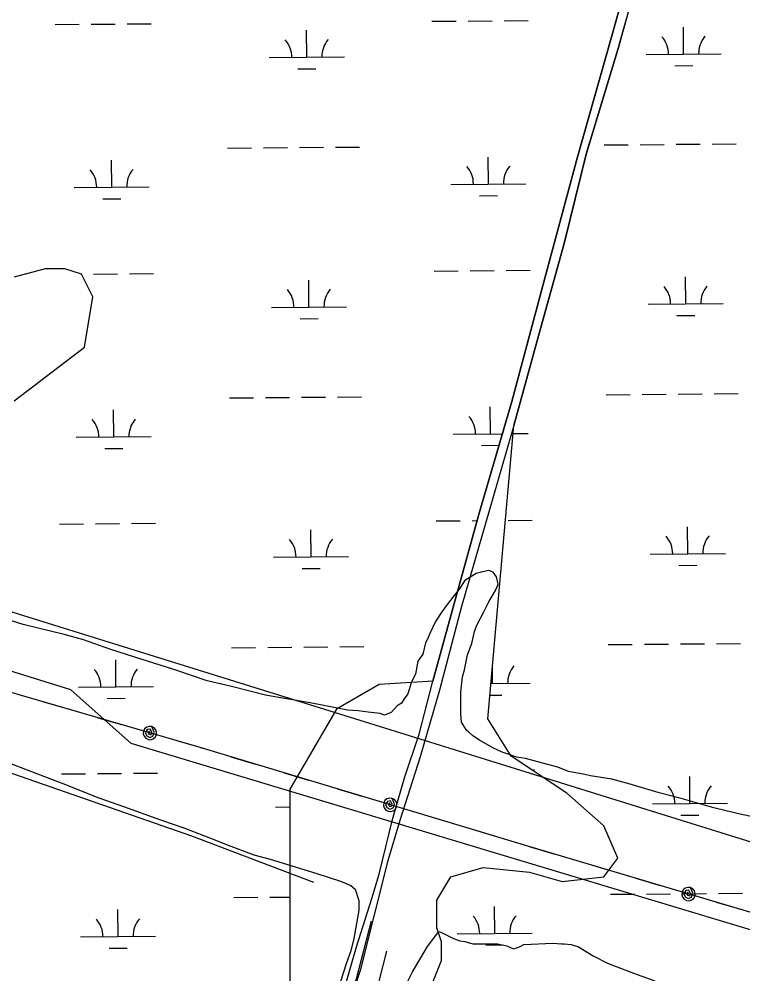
# Model space of a CAD drawing. Extents: x 3567028 to 3605064, y 510945 to 536587.
# Drawn here: x 3590572 to 3591537, y 531015 to 532286 of the extents above; entities that cross this region are included whole.
import ezdxf

# ---------------------------------------------------------------- set-up
doc = ezdxf.new("R2010")
doc.units = 0
for name, color, linetype in [('V-ROAD-CNTR', 7, 'Continuous'), ('V-SITE-VEGE', 7, 'Continuous'), ('V-TOPO-SHOR', 7, 'Continuous'), ('V-UTIL-LINE', 7, 'Continuous'), ('V-WETL-SWMP', 7, 'Continuous')]:
    doc.layers.add(name, color=color, linetype=linetype)

msp = doc.modelspace()

# ---------------------------------------------------------------- linework, layer by layer
at = {"layer": 'V-ROAD-CNTR'}
msp.add_line((3591018.9, 530996.2), (3591041.7, 531085.4), dxfattribs=at)
for points in [[(3589485.6, 531622.8), (3589571.1, 531594), (3589893.7, 531497.1), (3590122.7, 531429.9), (3590454.8, 531319.5), (3590802.1, 531198.4), (3590964.4, 531136.8)], [(3591037.1, 530948.3), (3591041.4, 530963.4), (3591062.4, 531045.1)]]:
    msp.add_lwpolyline(points, dxfattribs=at)
at = {"layer": 'V-SITE-VEGE'}
for p, q in [((3591187.8, 531549.9), (3591181.1, 531548.1)), ((3591198.1, 531551.8), (3591187.8, 531549.9)), ((3591203.8, 531549.9), (3591198.1, 531551.8)), ((3591208.5, 531543.3), (3591203.8, 531549.9)), ((3591166, 531538.6), (3591158.4, 531527.3)), ((3591181.1, 531548.1), (3591166, 531538.6)), ((3591210.4, 531533.8), (3591208.5, 531543.3)), ((3591158.4, 531527.3), (3591145.2, 531510.3)), ((3591198.1, 531510.3), (3591207.5, 531526.3)), ((3591207.5, 531526.3), (3591210.4, 531533.8)), ((3591145.2, 531510.3), (3591135.7, 531497.1)), ((3591191.4, 531497), (3591198.1, 531510.3)), ((3590577.6, 531480.2), (3590537, 531492.5)), ((3591135.7, 531497.1), (3591127.2, 531483.9)), ((3591182, 531479.1), (3591191.4, 531497)), ((3590632.3, 531466.9), (3590577.6, 531480.2)), ((3591127.2, 531483.9), (3591119.6, 531467.9)), ((3591179.1, 531470.6), (3591182, 531479.1)), ((3590656.9, 531460.2), (3590632.3, 531466.9)), ((3591116.8, 531461.3), (3591113.9, 531455.6)), ((3591119.6, 531467.9), (3591116.8, 531461.3)), ((3591175.3, 531454.6), (3591179.1, 531470.6)), ((3590694.6, 531446.9), (3590656.9, 531460.2)), ((3591113.9, 531455.6), (3591110.1, 531440.5)), ((3591169.6, 531439.5), (3591175.3, 531454.6)), ((3590726.7, 531436.5), (3590694.6, 531446.9)), ((3590778.6, 531420.3), (3590726.7, 531436.5)), ((3591110.1, 531440.5), (3591103.5, 531431.1)), ((3591165.8, 531419.7), (3591169.6, 531439.5)), ((3591103.5, 531431.1), (3591100.6, 531414.1)), ((3590823, 531405.1), (3590778.6, 531420.3)), ((3591100.6, 531414.1), (3591095, 531403.7)), ((3591161, 531390.4), (3591163, 531410.2)), ((3591163, 531410.2), (3591165.8, 531419.7)), ((3590855.1, 531397.5), (3590823, 531405.1)), ((3590900.4, 531386.1), (3590855.1, 531397.5)), ((3591095, 531403.7), (3591090.2, 531387.7)), ((3590925.9, 531381.4), (3590900.4, 531386.1)), ((3591090.2, 531387.7), (3591085.5, 531381.1)), ((3591161, 531361.1), (3591161, 531390.4)), ((3590959.9, 531375.6), (3590925.9, 531381.4)), ((3590980.6, 531371.8), (3590959.9, 531375.6)), ((3591009.9, 531366.1), (3590980.6, 531371.8)), ((3591076, 531371.6), (3591068.4, 531363.2)), ((3591081.7, 531375.4), (3591076, 531371.6)), ((3591085.5, 531381.1), (3591081.7, 531375.4)), ((3591024.1, 531365.1), (3591009.9, 531366.1)), ((3591037.3, 531363.2), (3591024.1, 531365.1)), ((3591053.3, 531361.3), (3591037.3, 531363.2)), ((3591059, 531359.4), (3591053.3, 531361.3)), ((3591064.7, 531361.3), (3591059, 531359.4)), ((3591068.4, 531363.2), (3591064.7, 531361.3)), ((3591161.9, 531349.8), (3591161, 531361.1)), ((3591168.5, 531339.4), (3591161.9, 531349.8)), ((3591171.3, 531336.5), (3591168.5, 531339.4)), ((3591177, 531331.8), (3591171.3, 531336.5)), ((3591185.5, 531326.1), (3591177, 531331.8)), ((3591203.4, 531315.7), (3591185.5, 531326.1)), ((3591215.7, 531310), (3591203.4, 531315.7)), ((3591235.5, 531303.4), (3591215.7, 531310)), ((3591246.8, 531301.5), (3591235.5, 531303.4)), ((3591275.1, 531293.9), (3591246.8, 531301.5)), ((3591290.2, 531290.1), (3591275.1, 531293.9)), ((3591304.4, 531284.4), (3591290.2, 531290.1)), ((3591326.1, 531280.5), (3591304.4, 531284.4)), ((3591333.7, 531278.6), (3591326.1, 531280.5)), ((3591362, 531273.9), (3591333.7, 531278.6)), ((3591386.5, 531267.2), (3591362, 531273.9)), ((3591425.2, 531255.8), (3591386.5, 531267.2)), ((3591454.5, 531248.2), (3591425.2, 531255.8)), ((3591497.9, 531235.9), (3591454.5, 531248.2)), ((3591529.1, 531228.2), (3591497.9, 531235.9)), ((3591574.4, 531218.7), (3591529.1, 531228.2))]:
    msp.add_line(p, q, dxfattribs=at)
for points in [[(3590549.2, 531299.5), (3590630.4, 531268.2), (3590678.5, 531249.2), (3590711.6, 531237.8), (3590760.6, 531219.8), (3590791.8, 531209.4), (3590833.3, 531193.2), (3590847.5, 531187.6), (3590885.2, 531173.3), (3590906.9, 531167.6), (3590969.2, 531148.6), (3591000.4, 531138.2), (3591014.5, 531132.5), (3591020.2, 531127.8), (3591024.9, 531112.6), (3591024.9, 531099.4), (3591018.2, 531061.7), (3591014.4, 531045.6), (3591008.7, 531029.6), (3591000.1, 531003.1)], [(3591089.7, 531004.2), (3591096.4, 531017.4), (3591107.7, 531036.3), (3591116.3, 531051.4), (3591131.4, 531071.2), (3591134.2, 531070.2), (3591151.2, 531061.7)], [(3591151.2, 531061.7), (3591159.7, 531058.8), (3591166.3, 531057.9), (3591176.7, 531055), (3591209.8, 531055), (3591222, 531052.1), (3591227.7, 531049.3), (3591231.5, 531048.3), (3591240, 531051.1), (3591244.7, 531054), (3591283.4, 531055.8), (3591294.8, 531054.8), (3591298.5, 531054.8), (3591308, 531053.8), (3591317.4, 531051), (3591337.2, 531038.7), (3591356.1, 531029.2), (3591391, 531015.9), (3591419.3, 531005.5)]]:
    msp.add_lwpolyline(points, dxfattribs=at)
at = {"layer": 'V-TOPO-SHOR'}
for points in [[(3591422.4, 532436), (3591370.6, 532247), (3591327.6, 532106.5), (3591298.3, 531987.3), (3591266.4, 531872.4), (3591231.3, 531745), (3591161.5, 531504.1), (3591132.4, 531392.5), (3591106.7, 531303.9), (3591079.6, 531218.9), (3591063, 531164.2), (3591026.8, 531019.4), (3591003.6, 530949.5)], [(3590990.9, 530942.9), (3591022, 531050.9), (3591042.3, 531115.2), (3591052.1, 531147.7), (3591069.9, 531220.5), (3591085.8, 531275.9), (3591105.3, 531333.9), (3591123.7, 531404.6), (3591149.5, 531498.1), (3591185.4, 531628.3), (3591228.6, 531777.1), (3591274.4, 531948.1), (3591315.6, 532101.2), (3591362, 532263.9), (3591403.8, 532414.1)]]:
    msp.add_lwpolyline(points, dxfattribs=at)
at = {"layer": 'V-UTIL-LINE'}
for points in [[(3591245.7, 531186.1), (3590813.4, 531316.1), (3589953.9, 531566.2), (3589097.9, 531821.9), (3588271.3, 532086.7), (3587446.8, 532354.7), (3587034.4, 532494.7), (3586632.9, 532635.5), (3586214.3, 532773.2), (3585910.4, 533054), (3585734.4, 533425.4), (3585548.5, 533821), (3585363.4, 534224.7), (3585184.1, 534603.2), (3585160.3, 534653.3)], [(3596327.8, 519244.7), (3596555.7, 520553.5), (3596608.7, 520856.4), (3596642.8, 521383.2), (3596692.8, 522850), (3596727.6, 524403.4), (3596836.4, 524401.6), (3596810.3, 524627.5), (3596703.2, 525545), (3596437.4, 527490.4), (3596297.3, 528599.7), (3596136.1, 529068.6), (3595798.6, 529823.1), (3595723.9, 529790.6), (3593807.5, 530393.4), (3590721.5, 531321.4), (3590641.1, 531392.9), (3586481.9, 532688.7), (3586460.6, 532628.9), (3586412.1, 532650), (3586126, 532775.2), (3585921.6, 532944.8), (3585269.7, 534343.3), (3585128.3, 534649.8)], [(3585262.9, 534651), (3586025.6, 533001.3), (3586128.2, 532876.5), (3589487.5, 531831.1), (3594583.8, 530246.2), (3594630.3, 530174.4), (3594544.4, 526966.9), (3594544.4, 526966.2), (3594533.5, 526554.8), (3594478.7, 524510.1), (3594531.7, 524441.6), (3594542.5, 524391.4), (3594726.3, 524375.6), (3594242.1, 521684.3), (3594146, 521331.8), (3594061.4, 521334.5), (3594004.2, 521248), (3593910.4, 521193.7), (3593722.3, 520581), (3593792.3, 520296.6)], [(3590638.1, 531367.1), (3590605.5, 531376.6)], [(3590709.2, 531346.4), (3590676.5, 531355.9)], [(3590746.6, 531335.5), (3590745.7, 531338.2), (3590744.3, 531336.3), (3590745.3, 531333.8), (3590748.2, 531333.3), (3590749.3, 531336.5), (3590747.1, 531340.6), (3590742.9, 531340), (3590740.3, 531335.9), (3590742.3, 531331.8), (3590746.3, 531329.6), (3590750.7, 531331.5), (3590752.5, 531336.7), (3590749.2, 531344.1), (3590745.7, 531344.4), (3590742.3, 531343.4), (3590739.6, 531341.1), (3590738, 531338), (3590737.7, 531334.5), (3590738.8, 531331.2), (3590741, 531328.5), (3590744.1, 531326.8), (3590747.6, 531326.5), (3590751, 531327.6), (3590753.7, 531329.9), (3590755.3, 531333), (3590755.6, 531336.5), (3590754.5, 531339.8), (3590752.3, 531342.5), (3590749.2, 531344.1)], [(3590816.7, 531315.1), (3590813.4, 531316.1), (3590784.1, 531324.6)], [(3590887.6, 531293.8), (3590855, 531303.5)], [(3590958.5, 531272.5), (3590925.9, 531282.2)], [(3591029.3, 531251.1), (3590996.8, 531260.9)], [(3591066.7, 531239.9), (3591065.8, 531242.7), (3591064.4, 531240.8), (3591065.3, 531238.2), (3591068.2, 531237.7), (3591069.3, 531240.9), (3591067.2, 531245.1), (3591063, 531244.5), (3591060.4, 531240.4), (3591062.3, 531236.2), (3591066.2, 531234), (3591070.7, 531235.9), (3591072.6, 531241.1), (3591069.3, 531248.5), (3591065.8, 531248.9), (3591062.4, 531247.8), (3591059.7, 531245.6), (3591058.1, 531242.5), (3591057.7, 531239), (3591058.7, 531235.7), (3591061, 531232.9), (3591064.1, 531231.3), (3591067.6, 531231), (3591070.9, 531232), (3591073.6, 531234.2), (3591075.3, 531237.3), (3591075.6, 531240.8), (3591074.6, 531244.2), (3591072.4, 531246.9), (3591069.3, 531248.5)], [(3591136.6, 531218.9), (3591104, 531228.7)], [(3591207.4, 531197.6), (3591174.9, 531207.4)], [(3593289, 527030.4), (3593351.9, 527580.1), (3593411.9, 527984.8), (3593469.8, 528404.4), (3593516.6, 528807.1), (3593573.4, 529200), (3593783.6, 530442), (3593307, 530576.5), (3592877.9, 530706.4), (3592453.5, 530827.9), (3592087.6, 530933.1), (3591656.3, 531063.9), (3591245.7, 531186.1)], [(3591285, 531174.4), (3591252.4, 531184.1)], [(3591355.9, 531153.3), (3591323.3, 531163)], [(3591426.8, 531132.2), (3591394.2, 531141.9)], [(3591464.2, 531121.1), (3591463.3, 531123.8), (3591461.9, 531121.9), (3591462.8, 531119.4), (3591465.7, 531118.8), (3591466.8, 531122), (3591464.7, 531126.2), (3591460.5, 531125.6), (3591457.9, 531121.5), (3591459.9, 531117.4), (3591463.8, 531115.2), (3591468.2, 531117.1), (3591470.1, 531122.3), (3591466.8, 531129.7), (3591463.3, 531130), (3591459.9, 531129), (3591457.2, 531126.7), (3591455.6, 531123.6), (3591455.2, 531120.1), (3591456.3, 531116.8), (3591458.5, 531114.1), (3591461.6, 531112.4), (3591465.1, 531112.1), (3591468.5, 531113.2), (3591471.2, 531115.4), (3591472.8, 531118.5), (3591473.2, 531122), (3591472.1, 531125.4), (3591469.9, 531128.1), (3591466.8, 531129.7)], [(3591534.2, 531100.3), (3591501.6, 531109.9)]]:
    msp.add_lwpolyline(points, dxfattribs=at)
at = {"layer": 'V-WETL-SWMP'}
for p, q in [((3591370.6, 532247), (3591422.5, 532436)), ((3590620.5, 532279), (3590652.5, 532279.3)), ((3590668.5, 532279.4), (3590700.5, 532279.7)), ((3590716.5, 532279.8), (3590748.5, 532280.1)), ((3591122.4, 532283.3), (3591154.4, 532283.5)), ((3591170.4, 532283.7), (3591202.4, 532283.9)), ((3591218.4, 532284.1), (3591250.4, 532284.3)), ((3591457.6, 532239.6), (3591457.3, 532275.6)), ((3590955.7, 532235.4), (3590955.4, 532271.4)), ((3591327.6, 532106.5), (3591370.6, 532247)), ((3591407.6, 532239.2), (3591507.6, 532240)), ((3590905.7, 532235), (3591005.7, 532235.8)), ((3591445.7, 532224.1), (3591469.7, 532224.3)), ((3590943.8, 532219.9), (3590967.8, 532220.1)), ((3590849.9, 532114.5), (3590881.9, 532114.7)), ((3590897.9, 532114.9), (3590929.9, 532115.1)), ((3590945.9, 532115.3), (3590977.9, 532115.5)), ((3590993.9, 532115.7), (3591025.9, 532115.9)), ((3591351.7, 532118.6), (3591383.7, 532118.9)), ((3591399.7, 532119), (3591431.7, 532119.3)), ((3591447.7, 532119.5), (3591479.7, 532119.7)), ((3591495.7, 532119.9), (3591527.7, 532120.1)), ((3590695.7, 532062.4), (3590695.4, 532098.4)), ((3591197.6, 532066.6), (3591197.3, 532102.6)), ((3591298.3, 531987.3), (3591327.6, 532106.5)), ((3590645.7, 532062), (3590745.7, 532062.8)), ((3591147.6, 532066.2), (3591247.6, 532067.1)), ((3590683.8, 532046.9), (3590707.8, 532047.1)), ((3591185.7, 532051.1), (3591209.7, 532051.3)), ((3591266.4, 531872.4), (3591298.3, 531987.3)), ((3590654.9, 531946.6), (3590655.3, 531946.6)), ((3590671.3, 531946.8), (3590703.3, 531947)), ((3590719.3, 531947.2), (3590751.3, 531947.4)), ((3591125.2, 531950.6), (3591157.2, 531950.9)), ((3591173.2, 531951), (3591205.2, 531951.3)), ((3591221.2, 531951.4), (3591253.2, 531951.7)), ((3590958.5, 531902.8), (3590958.2, 531938.8)), ((3591460.4, 531906.9), (3591460.1, 531942.9)), ((3591410.4, 531906.5), (3591510.4, 531907.4)), ((3590908.5, 531902.3), (3591008.5, 531903.2)), ((3590946.6, 531887.2), (3590970.6, 531887.4)), ((3591448.5, 531891.4), (3591472.5, 531891.6)), ((3591231.3, 531745), (3591266.4, 531872.4)), ((3590852.7, 531781.8), (3590884.7, 531782.1)), ((3590900.7, 531782.2), (3590932.7, 531782.5)), ((3590948.7, 531782.6), (3590980.7, 531782.9)), ((3590996.7, 531783), (3591028.7, 531783.3)), ((3591354.5, 531786), (3591386.5, 531786.2)), ((3591402.5, 531786.4), (3591434.5, 531786.7)), ((3591450.5, 531786.8), (3591482.5, 531787.1)), ((3591498.5, 531787.2), (3591530.5, 531787.5)), ((3590698.5, 531729.8), (3590698.2, 531765.8)), ((3591200.4, 531734), (3591200.1, 531770)), ((3591196.9, 531354.2), (3591231.3, 531745)), ((3590648.5, 531729.3), (3590748.5, 531730.2)), ((3591150.4, 531733.6), (3591216.1, 531734.1)), ((3591230.4, 531734.2), (3591250.4, 531734.4)), ((3591188.5, 531718.5), (3591211.6, 531718.7)), ((3590686.7, 531714.2), (3590710.7, 531714.4)), ((3590626.1, 531613.7), (3590658.1, 531614)), ((3590674.1, 531614.1), (3590706.1, 531614.4)), ((3590722.1, 531614.5), (3590754.1, 531614.8)), ((3591128, 531617.9), (3591160, 531618.2)), ((3591176, 531618.3), (3591182.6, 531618.4)), ((3591223.9, 531618.7), (3591255.9, 531619)), ((3590961.3, 531570.1), (3590961, 531606.1)), ((3591463.2, 531574.3), (3591462.9, 531610.3)), ((3590911.3, 531569.7), (3591011.3, 531570.5)), ((3591413.2, 531573.9), (3591513.2, 531574.7)), ((3590949.4, 531554.6), (3590973.4, 531554.8)), ((3591451.3, 531558.8), (3591475.3, 531559)), ((3590855.5, 531449.1), (3590887.5, 531449.4)), ((3590903.5, 531449.5), (3590935.5, 531449.8)), ((3590951.5, 531449.9), (3590983.5, 531450.2)), ((3590999.5, 531450.4), (3591031.5, 531450.6)), ((3591357.3, 531453.3), (3591389.3, 531453.6)), ((3591405.3, 531453.7), (3591437.3, 531454)), ((3591453.3, 531454.1), (3591485.3, 531454.4)), ((3591501.3, 531454.5), (3591533.3, 531454.8)), ((3590701.3, 531397.1), (3590701, 531433.1)), ((3591203.2, 531401.3), (3591203, 531423.7)), ((3590651.3, 531396.7), (3590751.3, 531397.5)), ((3591201, 531401.3), (3591253.2, 531401.7)), ((3591199.7, 531385.8), (3591215.3, 531385.9)), ((3590689.5, 531381.6), (3590713.5, 531381.8)), ((3591227.8, 531304.7), (3591196.9, 531354.2)), ((3591302, 531255.3), (3591227.8, 531304.7)), ((3591255.5, 531286.3), (3591258.8, 531286.3)), ((3590628.9, 531281), (3590660.9, 531281.3)), ((3590676.9, 531281.5), (3590708.9, 531281.7)), ((3590724.9, 531281.9), (3590756.9, 531282.1)), ((3591466, 531241.6), (3591465.7, 531277.6)), ((3591351.5, 531212), (3591302, 531255.3)), ((3590914.1, 531237), (3590933.1, 531237.2)), ((3591416, 531241.2), (3591516, 531242)), ((3591454.1, 531226.1), (3591478.1, 531226.3)), ((3591370, 531168.7), (3591351.5, 531212)), ((3591351.5, 531143.9), (3591370, 531168.7)), ((3591147.4, 531143.9), (3591190.7, 531156.3)), ((3591190.7, 531156.3), (3591252.5, 531150.1)), ((3591128.8, 531113), (3591147.4, 531143.9)), ((3591252.5, 531150.1), (3591295.8, 531137.8)), ((3591295.8, 531137.8), (3591351.5, 531143.9)), ((3591360.2, 531120.7), (3591392.2, 531120.9)), ((3591408.2, 531121.1), (3591440.2, 531121.3)), ((3591456.1, 531121.5), (3591488.1, 531121.7)), ((3591504.1, 531121.9), (3591536.1, 531122.1)), ((3590858.3, 531116.5), (3590890.3, 531116.8)), ((3590906.3, 531116.9), (3590933.1, 531117.1)), ((3591128.8, 531075.9), (3591128.8, 531113)), ((3591206, 531068.6), (3591205.7, 531104.6)), ((3590704.1, 531064.4), (3590703.8, 531100.4)), ((3591135, 531057.4), (3591128.8, 531075.9)), ((3591156, 531068.2), (3591256, 531069)), ((3590654.1, 531064), (3590754.1, 531064.9)), ((3591135, 531032.6), (3591135, 531057.4)), ((3590692.3, 531048.9), (3590716.3, 531049.1)), ((3591194.1, 531053.1), (3591218.1, 531053.3)), ((3591122.7, 531001.7), (3591135, 531032.6))]:
    msp.add_line(p, q, dxfattribs=at)
for points in [[(3591403.8, 532414.1), (3591362, 532263.9), (3591315.6, 532101.2), (3591274.4, 531948.1), (3591228.6, 531777.1), (3591185.4, 531628.3), (3591149.5, 531498.1), (3591123.7, 531404.6), (3591052.1, 531400.3), (3590995.2, 531367.5), (3590933.1, 531260.9), (3590933.1, 531216.5), (3590933.1, 531189.9), (3590933.1, 531154.3), (3590933.1, 530976.7)], [(3590565.8, 531778.1), (3590659.3, 531849.2), (3590670.5, 531916.5), (3590655.6, 531946.4), (3590633.1, 531953.9), (3590606.9, 531953.9), (3590565.8, 531942.7)]]:
    msp.add_lwpolyline(points, dxfattribs=at)
for centre, start, end in [((3591402.3, 532239.6), 359.7115, 41.2552), ((3591512.8, 532240.6), 139.7115, 181.2552), ((3590900.5, 532235.4), 359.7115, 41.2552), ((3591010.9, 532236.4), 139.7115, 181.2552), ((3590640.5, 532062.4), 359.7115, 41.2552), ((3590751, 532063.4), 139.7115, 181.2552), ((3591142.4, 532066.7), 359.7115, 41.2552), ((3591252.8, 532067.6), 139.7115, 181.2552), ((3590903.3, 531902.8), 359.7115, 41.2552), ((3591013.7, 531903.7), 139.7115, 181.2552), ((3591405.1, 531907), 359.7115, 41.2552), ((3591515.6, 531907.9), 139.7115, 181.2552), ((3590753.8, 531730.7), 139.7115, 181.2552), ((3591145.2, 531734), 359.7115, 41.2552), ((3590643.3, 531729.8), 359.7115, 41.2552), ((3590906.1, 531570.1), 359.7115, 41.2552), ((3591016.6, 531571), 139.7115, 181.2552), ((3591407.9, 531574.3), 359.7115, 41.2552), ((3591518.4, 531575.2), 139.7115, 181.2552), ((3591258.4, 531402.2), 139.7115, 181.2552), ((3590646.1, 531397.1), 359.7115, 41.2552), ((3590756.6, 531398), 139.7115, 181.2552), ((3591410.7, 531241.6), 359.7115, 41.2552), ((3591521.2, 531242.6), 139.7115, 181.2552), ((3591150.8, 531068.6), 359.7115, 41.2552), ((3591261.2, 531069.5), 139.7115, 181.2552), ((3590648.9, 531064.4), 359.7115, 41.2552), ((3590759.4, 531065.4), 139.7115, 181.2552)]:
    msp.add_arc(centre, 35.2, start, end, dxfattribs=at)

doc.saveas('drawing.dxf')
